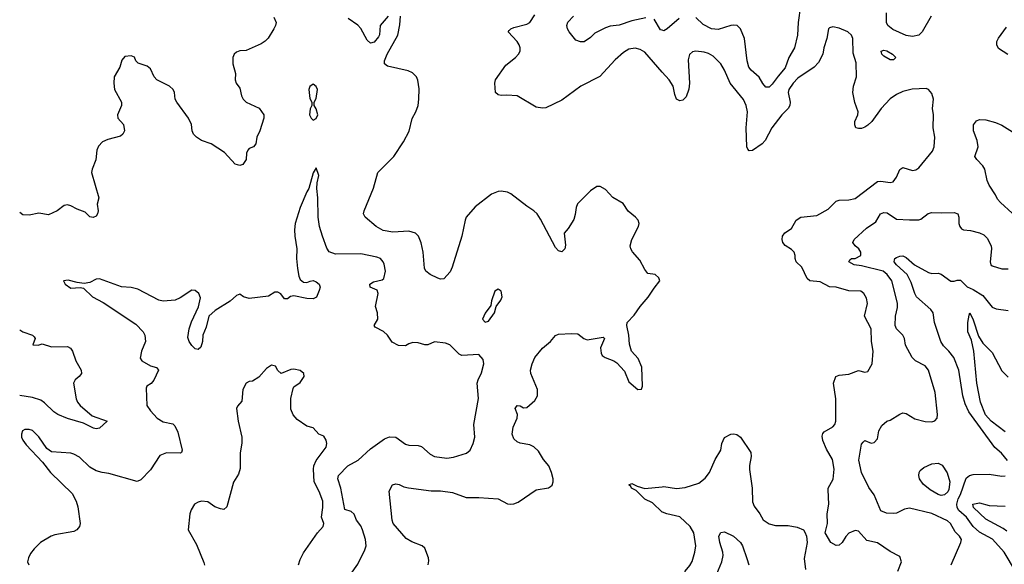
# Model space of a CAD drawing. Header units: inches. Extents: x 2001573 to 2220545, y 644482 to 846830.
# Tile 400 of 656: x 2085970 to 2092145, y 753494 to 756907. Entities that reach past the tile are written whole.
import ezdxf

# ---------------------------------------------------------------- set-up
doc = ezdxf.new("R2010")
doc.units = ezdxf.units.IN
doc.header["$MEASUREMENT"] = 0
doc.layers.add('C0785', color=7, linetype='Continuous')
doc.layers.add('C0795', color=7, linetype='Continuous')

msp = doc.modelspace()

# ---------------------------------------------------------------- linework, layer by layer
at = {"layer": 'C0785', "color": 5}
for points, elevation in [([(2087563.8, 756923.8), (2087577.6, 756890), (2087575.3, 756870), (2087564.9, 756850), (2087529.1, 756790.9), (2087510, 756771.8), (2087484.6, 756755.4), (2087390, 756714.7), (2087350, 756712.6), (2087330, 756704.2), (2087315.8, 756690), (2087307.6, 756670), (2087307.6, 756630), (2087324.2, 756570), (2087321.6, 756530), (2087328, 756510), (2087350, 756478.8), (2087360.3, 756430), (2087371.5, 756410), (2087390.9, 756390.9), (2087472.6, 756352.6), (2087502.3, 756310), (2087501.5, 756290), (2087477.2, 756210), (2087458, 756170), (2087451.2, 756128.8), (2087435.5, 756110), (2087410, 756099.8), (2087400.7, 756090), (2087393.5, 756070), (2087390.1, 756029.9), (2087370, 755999.8), (2087350, 755992.4), (2087320.8, 756000.8), (2087254.6, 756074.6), (2087170, 756128.7), (2087110, 756150.9), (2087079.1, 756170), (2087060.4, 756190), (2087052.4, 756210), (2087048.6, 756250), (2087029.8, 756290), (2086955.2, 756390), (2086945, 756410), (2086941.7, 756450), (2086932.6, 756470), (2086910, 756489.8), (2086829.9, 756529.9), (2086814.2, 756550), (2086790, 756599.8), (2086770, 756615.9), (2086714, 756634), (2086698, 756650), (2086690, 756672), (2086670, 756680.7), (2086630, 756677), (2086610, 756654), (2086599.1, 756610), (2086563.1, 756550), (2086559.5, 756510), (2086564, 756470), (2086608.7, 756390), (2086608.7, 756370), (2086582.8, 756310), (2086585.5, 756290), (2086621.5, 756250), (2086626.7, 756210), (2086617.4, 756190), (2086602.7, 756177.3), (2086523.4, 756156.6), (2086490, 756140.9), (2086464.8, 756115.2), (2086454.9, 756090), (2086448.5, 756028.5), (2086424.3, 755970), (2086420.6, 755950), (2086465.5, 755790), (2086455.5, 755750), (2086461.6, 755710), (2086458.4, 755690), (2086450, 755676), (2086430, 755666.6), (2086410, 755671.8), (2086380, 755700), (2086330, 755719.7), (2086290, 755741.5), (2086270, 755746), (2086250, 755742), (2086205.5, 755710), (2086150, 755684.7), (2086090, 755695.4), (2086030, 755681.8), (2085990, 755685), (2085970, 755698.7)], 420), ([(2088281.6, 756930), (2088230.4, 756870), (2088227.1, 756812.9), (2088220.9, 756799.1), (2088193.7, 756766.3), (2088170, 756759.6), (2088150, 756779.5), (2088110, 756851.5), (2088090, 756873.3), (2088030, 756914)], 420), ([(2088532.5, 753490), (2088536.2, 753516.2), (2088533.9, 753533.9), (2088510, 753595.8), (2088494.7, 753610), (2088430, 753635.2), (2088395, 753655), (2088313.3, 753750), (2088306.9, 753770), (2088288.3, 753951.7), (2088308.3, 753991.7), (2088330, 753998), (2088350, 753994), (2088378.6, 753978.6), (2088407.8, 753972.2), (2088550, 753953.8), (2088610, 753953.8), (2088684, 753944), (2088770, 753912.3), (2088850, 753912.9), (2088970, 753904.6), (2089030, 753872.9), (2089050, 753871.5), (2089070, 753872.9), (2089097.1, 753882.9), (2089210, 753959.5), (2089286.2, 753973.8), (2089299.3, 753980.7), (2089309.6, 753990.4), (2089316.2, 754010), (2089315.6, 754030), (2089305.1, 754070), (2089288.3, 754110), (2089256.3, 754150), (2089222.9, 754202.9), (2089194.5, 754230), (2089170, 754243), (2089110, 754253.3), (2089090, 754261.6), (2089070, 754279.3), (2089058.9, 754310), (2089065.7, 754354.3), (2089089.6, 754410), (2089092.3, 754432.3), (2089077.2, 754470), (2089089.3, 754490), (2089110, 754486), (2089130, 754474.8), (2089150, 754476.3), (2089200.6, 754519.4), (2089216.9, 754550), (2089218.4, 754590), (2089176.9, 754690), (2089174.3, 754710), (2089183.5, 754750), (2089201.1, 754790), (2089250, 754848.5), (2089298.4, 754890), (2089330, 754928), (2089350, 754935.8), (2089430, 754940.3), (2089470, 754937.3), (2089509.3, 754909.3), (2089530, 754900.2), (2089630, 754917.3), (2089637.3, 754910), (2089613.1, 754850), (2089616.2, 754816.2), (2089623.2, 754803.2), (2089642.8, 754790), (2089696, 754770), (2089715.8, 754755.8), (2089763.8, 754703.8), (2089790, 754638), (2089846, 754590), (2089870, 754592), (2089877.2, 754610), (2089872.3, 754730), (2089850, 754784), (2089806.6, 754830), (2089793.8, 754873.8), (2089789.7, 754930), (2089778.4, 754990), (2089780.9, 755010), (2089824.4, 755055.6), (2089861.6, 755110), (2089912.5, 755167.5), (2089950, 755225.5), (2089985.6, 755270), (2089978.9, 755290), (2089955.1, 755310), (2089910, 755316), (2089890, 755341.2), (2089859.5, 755399.5), (2089812.5, 755452.5), (2089802.4, 755470), (2089798, 755490), (2089808.4, 755530), (2089851.6, 755610), (2089854.5, 755630), (2089849.3, 755650), (2089833.2, 755670), (2089786.6, 755706.6), (2089754.8, 755754.8), (2089690, 755793.2), (2089643.3, 755843.3), (2089610, 755861.2), (2089590, 755861.2), (2089550, 755835.1), (2089467.6, 755752.4), (2089459.2, 755730), (2089454.4, 755685.6), (2089445, 755655), (2089410, 755599.3), (2089384.9, 755570), (2089394, 755494), (2089388.4, 755470), (2089370, 755451.6), (2089350, 755458.9), (2089330, 755479.7), (2089236.6, 755656.6), (2089216, 755690), (2089194.3, 755710), (2089150, 755738.4), (2089050, 755816), (2089030, 755825.7), (2088990, 755833.2), (2088970, 755830.7), (2088930, 755812.7), (2088826.7, 755733.3), (2088771.1, 755670), (2088763.5, 755650), (2088744, 755550), (2088683.2, 755356.8), (2088670, 755327), (2088630, 755282.4), (2088610, 755280.4), (2088592, 755288), (2088544.2, 755310), (2088518.3, 755330), (2088509.8, 755350), (2088499.7, 755450), (2088488.8, 755508.8), (2088471.2, 755550), (2088451.5, 755570), (2088410, 755581.6), (2088310, 755575), (2088250, 755585), (2088206.8, 755610), (2088137.4, 755670), (2088126.3, 755690), (2088129.7, 755710), (2088190, 755850.8), (2088215.4, 755950), (2088315.8, 756050), (2088378.2, 756141.8), (2088412.4, 756207.6), (2088431.9, 756288.1), (2088454.7, 756330), (2088468.3, 756370), (2088474.3, 756410), (2088474.5, 756474.5), (2088467.8, 756527.8), (2088459.5, 756550), (2088433.3, 756573.3), (2088406.7, 756586.7), (2088276.2, 756616.2), (2088258.4, 756630), (2088258, 756650), (2088274, 756690), (2088341.6, 756810), (2088354.8, 756874.8), (2088359.3, 756930)], 420), ([(2090000, 756579.1), (2089890, 756702.6), (2089860.6, 756720.6), (2089830, 756728.3), (2089790, 756723), (2089758, 756702), (2089704.6, 756655.4), (2089609.3, 756550.7), (2089489.1, 756490.9), (2089370, 756402.5), (2089270, 756355.6), (2089248.1, 756351.9), (2089210, 756359.6), (2089090, 756429.8), (2089024.9, 756435.1), (2088990, 756432.3), (2088970, 756437.2), (2088954, 756450), (2088949.7, 756509.7), (2088953.7, 756530), (2089018.7, 756621.3), (2089079.6, 756670), (2089098, 756690), (2089108, 756710), (2089108.2, 756730), (2089102, 756750), (2089090.7, 756770.7), (2089034.5, 756830), (2089040.8, 756839.2), (2089049.4, 756850), (2089070, 756858.3), (2089150, 756878.9), (2089170, 756890.3), (2089201.5, 756938.5)], 380), ([(2089897.8, 756917.8), (2089810, 756900.6), (2089730, 756873.1), (2089674.2, 756865.8), (2089643.9, 756856.1), (2089578.2, 756821.8), (2089550, 756794.7), (2089510, 756767.3), (2089487.5, 756767.5), (2089459.1, 756779.1), (2089417, 756830), (2089405.1, 756850), (2089400.9, 756870), (2089407.6, 756892.4), (2089442.7, 756930)], 360), ([(2090000, 756840.5), (2089990, 756843), (2089949.8, 756909.8)], 360), ([(2087987.6, 753350), (2088090, 753494.9), (2088135.4, 753584.6), (2088142.2, 753610), (2088139.8, 753650), (2088120.7, 753710), (2088110, 753734.3), (2088083, 753770), (2088068, 753808), (2088050, 753824.5), (2088010, 753838), (2087984.3, 753970), (2087965.3, 754030), (2087969.8, 754050), (2088028.4, 754110), (2088093.4, 754146.6), (2088170, 754217.6), (2088258.8, 754281.2), (2088290, 754293.7), (2088330.2, 754290.2), (2088390, 754246.5), (2088410, 754241.5), (2088470, 754238.9), (2088490, 754231.8), (2088544.8, 754184.8), (2088571.3, 754170), (2088650, 754159.3), (2088690, 754164.4), (2088773.2, 754190), (2088795.1, 754210), (2088814, 754250), (2088823.6, 754290), (2088817.6, 754370), (2088847.7, 754532.3), (2088839.6, 754630), (2088844.5, 754650), (2088866.6, 754693.4), (2088882, 754750), (2088876.6, 754776.6), (2088850, 754809), (2088742.7, 754802.7), (2088726.6, 754810), (2088668.3, 754868.3), (2088640.1, 754880.1), (2088572.1, 754887.9), (2088530, 754869.4), (2088510, 754869.4), (2088470, 754882), (2088436.8, 754883.2), (2088410, 754876), (2088390, 754863.7), (2088344.9, 754864.9), (2088306.7, 754886.7), (2088276.3, 754930), (2088252.8, 754952.8), (2088200.1, 754980.1), (2088192.7, 754990), (2088216.3, 755030), (2088214.7, 755070), (2088201.6, 755110), (2088218.7, 755190), (2088212.1, 755212.1), (2088168.7, 755230), (2088165.2, 755250), (2088190, 755264.2), (2088243.5, 755276.5), (2088254.5, 755285.5), (2088264.7, 755330), (2088255.6, 755375.6), (2088249.6, 755390), (2088232.3, 755410), (2088210, 755419.7), (2088110, 755440.5), (2087950, 755437.4), (2087910, 755452.7), (2087895.4, 755475.4), (2087868.2, 755550), (2087851.2, 755610), (2087841.7, 755670), (2087839.7, 755790), (2087834, 755850), (2087835.1, 755884.9), (2087845.2, 755930), (2087830, 755978), (2087810, 755948), (2087784, 755850), (2087770, 755829), (2087728.4, 755730), (2087698.4, 755630), (2087694, 755590), (2087695.3, 755550), (2087707.9, 755470), (2087707.1, 755410), (2087712.8, 755347.2), (2087720.4, 755300.4), (2087730, 755279.5), (2087750, 755261.3), (2087770, 755259.5), (2087790.9, 755269.1), (2087810, 755271.6), (2087830, 755264.2), (2087847.8, 755250), (2087853.6, 755230), (2087849, 755210), (2087831.6, 755168.4), (2087819, 755161), (2087810, 755157), (2087770, 755159), (2087690, 755177), (2087668.4, 755171.6), (2087650, 755157.2), (2087630, 755157.2), (2087608.5, 755188.5), (2087590, 755199.7), (2087570, 755199.6), (2087530, 755173.6), (2087410, 755160.5), (2087374, 755170), (2087350, 755186), (2087330, 755179.5), (2087290, 755143), (2087196.5, 755083.5), (2087157.3, 755050), (2087139.8, 754980.2), (2087119.1, 754930), (2087116.3, 754890), (2087106.2, 754853.8), (2087090, 754839.5), (2087070, 754843.9), (2087050, 754864.2), (2087032.5, 754890), (2087025.6, 754914.4), (2087032, 754970), (2087046.8, 755013.2), (2087092, 755108), (2087104.1, 755164.1), (2087093.2, 755190), (2087070, 755209.3), (2087050, 755211.3), (2086976.2, 755163.8), (2086944.9, 755150), (2086870, 755143.1), (2086842.7, 755150), (2086710, 755218), (2086669, 755229), (2086607.7, 755232.3), (2086470, 755282), (2086450, 755280.5), (2086410, 755259.5), (2086374, 755254), (2086330, 755259), (2086274.8, 755274.8), (2086244.7, 755270), (2086256, 755250), (2086290, 755224), (2086350, 755228), (2086370, 755224), (2086426.7, 755170), (2086494.1, 755134.1), (2086697.8, 754997.8), (2086744.8, 754950), (2086755.5, 754930), (2086759.3, 754890), (2086733.1, 754830), (2086726.6, 754786.6), (2086736, 754770), (2086790, 754737.6), (2086827.9, 754727.9), (2086840.7, 754710), (2086812.1, 754647.9), (2086793.8, 754626.2), (2086768, 754610), (2086762.9, 754597.1), (2086767.1, 754490), (2086790, 754454.9), (2086833, 754410), (2086870, 754387.2), (2086930, 754374), (2086942.4, 754362.4), (2086962.9, 754322.9), (2086988.5, 754210), (2086985.5, 754194.5), (2086978, 754190), (2086890, 754192.6), (2086850, 754174.7), (2086790, 754085.4), (2086730, 754024.2), (2086706.7, 754013.3), (2086530, 754063.9), (2086488.3, 754068.3), (2086450, 754080.5), (2086410, 754103.6), (2086344.4, 754164.4), (2086310, 754183.5), (2086290, 754189.7), (2086170, 754199.3), (2086139.3, 754219.3), (2086090, 754292.7), (2086050, 754332), (2086030, 754339.3), (2086001.4, 754338.6), (2085986.8, 754330), (2085980.7, 754310), (2085982, 754290), (2085990, 754271.3), (2086010, 754242.8), (2086113.2, 754133.2), (2086164, 754070), (2086298.6, 753938.6), (2086324.2, 753890), (2086334.5, 753854.5), (2086348.8, 753750), (2086344.2, 753730), (2086329.2, 753710.8), (2086310, 753698.5), (2086190, 753678.5), (2086168, 753670), (2086100.5, 753630), (2086060.5, 753590), (2086038.7, 753561.3), (2086025.3, 753534.7), (2086019.3, 753510), (2086026.4, 753490)], 440), ([(2085970, 754963.8), (2085990, 754950.4), (2086050, 754930.7), (2086059.9, 754919.9), (2086066.8, 754910), (2086052, 754870), (2086086.6, 754866.6), (2086110, 754874.9), (2086170, 754856.9), (2086270, 754858.7), (2086288.9, 754848.9), (2086300.3, 754830), (2086321.5, 754770), (2086355.3, 754710), (2086358.4, 754690), (2086343, 754670), (2086317.1, 754650), (2086307.2, 754630), (2086324.4, 754530), (2086333.4, 754510), (2086349.1, 754489.1), (2086424.2, 754424.2), (2086518.8, 754390), (2086470, 754347), (2086450, 754343), (2086432.2, 754347.8), (2086370, 754378.3), (2086270, 754407.4), (2086210, 754432.9), (2086183.5, 754450), (2086126.5, 754506.5), (2086101.8, 754521.8), (2086050, 754539.5), (2085970, 754551.7)], 420), ([(2087718.2, 753490), (2087730, 753524), (2087750, 753564.9), (2087836.9, 753690), (2087874, 753730), (2087878.3, 753750), (2087862.4, 753790), (2087871.2, 753850), (2087871.1, 753890), (2087849, 753950), (2087818, 754010), (2087812.4, 754090), (2087814.7, 754110), (2087830, 754144.4), (2087891.7, 754228.3), (2087896.8, 754250), (2087892.5, 754272.5), (2087876.8, 754296.8), (2087846.6, 754310), (2087810, 754349), (2087770, 754359.3), (2087710, 754400.9), (2087685.2, 754430), (2087670, 754466), (2087670, 754534), (2087684.9, 754595.1), (2087690, 754606), (2087730, 754633.4), (2087754.5, 754670), (2087752.7, 754690), (2087730, 754709), (2087690, 754717.2), (2087670, 754715.1), (2087610, 754689.4), (2087590, 754709), (2087574.9, 754734.9), (2087550, 754741.3), (2087518.2, 754721.8), (2087470, 754666.6), (2087430, 754642), (2087410, 754639.5), (2087390, 754629.4), (2087369.2, 754590), (2087362.9, 754517.1), (2087335.8, 754484.2), (2087330.3, 754469.7), (2087340.9, 754390), (2087364.2, 754290), (2087364.1, 754255.9), (2087352.7, 754190), (2087353.3, 754093.3), (2087342, 754058), (2087310, 754008.7), (2087270, 753854), (2087250, 753838), (2087230, 753840.9), (2087194.5, 753854.5), (2087150, 753884.5), (2087110, 753889.4), (2087090, 753883.7), (2087067.3, 753870), (2087045.1, 753834.9), (2087038, 753810), (2087027.7, 753710), (2087078.6, 753618.6), (2087124.6, 753504.6), (2087128.8, 753488.8)], 460), ([(2090000, 753821.4), (2089938.4, 753878.4), (2089890, 753902.8), (2089836, 753956), (2089806.6, 753970), (2089802, 753982), (2089790, 753991.3), (2089810, 753999.3), (2089842.9, 753982.9), (2089890, 753968.4), (2090000, 753979.8)], 380)]:
    msp.add_lwpolyline(points, dxfattribs=dict(at, elevation=elevation))
at = {"layer": 'C0785', "color": 5, "elevation": 440}
for points in [[(2087810, 756502), (2087790, 756488), (2087784, 756470), (2087790, 756414), (2087802, 756390), (2087802, 756370), (2087791.6, 756348.4), (2087788, 756310), (2087798, 756290), (2087810, 756278), (2087830, 756286.8), (2087839.3, 756310), (2087830, 756348), (2087818, 756370), (2087818, 756390), (2087830, 756414), (2087837.2, 756470), (2087830, 756488)], [(2088970, 755218), (2088950, 755206), (2088930, 755146), (2088924.7, 755115.3), (2088890, 755068), (2088872, 755030), (2088890, 755012), (2088910, 755018), (2088948, 755070), (2088958, 755110), (2088988, 755150), (2088995.3, 755170), (2088990, 755206)]]:
    msp.add_lwpolyline(points, close=True, dxfattribs=at)
at = {"layer": 'C0795', "color": 5}
for points, elevation in [([(2090866.5, 756993.5), (2090852.5, 756890), (2090848.3, 756810), (2090830.1, 756730), (2090794.8, 756670), (2090770, 756604.7), (2090726.3, 756553.7), (2090690, 756502.3), (2090670, 756483.5), (2090650, 756483.2), (2090630, 756507.8), (2090607.8, 756547.8), (2090557.4, 756590), (2090543.9, 756610), (2090532.6, 756650), (2090515.6, 756790), (2090490.6, 756850.6), (2090469.8, 756869.8), (2090450, 756872.9), (2090430, 756869.8), (2090350, 756846.2), (2090310, 756850.5), (2090257.5, 756877.5), (2090210, 756919.8)], 360), ([(2090106.4, 756913.6), (2090030, 756849.7), (2090010, 756838), (2090000, 756840.5)], 360), ([(2091685.9, 756930), (2091630.2, 756830), (2091609.6, 756810.4), (2091570, 756801.9), (2091530, 756807.5), (2091445.7, 756845.7), (2091415.3, 756870), (2091405.6, 756890), (2091406.8, 756950)], 360), ([(2091478.4, 753450), (2091500.9, 753510), (2091490, 753542), (2091430, 753573.2), (2091350, 753628), (2091282.9, 753642.9), (2091230, 753701.6), (2091210, 753705.6), (2091170, 753689.6), (2091151.2, 753668.8), (2091128, 753630), (2091110, 753614), (2091090, 753611.8), (2091057.2, 753630), (2091022.7, 753690), (2091036.8, 753750), (2091034.7, 753810), (2091045.7, 753870), (2091040.1, 753959.9), (2091041.6, 753970), (2091072.7, 754027.3), (2091078.8, 754090), (2091067.9, 754150), (2091030, 754216.2), (2091007.7, 754270), (2091002.6, 754297.4), (2091006.9, 754313.1), (2091016.6, 754323.4), (2091070, 754355.5), (2091081.6, 754370), (2091087.8, 754390), (2091088.5, 754530), (2091074.3, 754630), (2091089.7, 754670), (2091110, 754679.5), (2091170, 754686), (2091230, 754708.5), (2091270, 754697.1), (2091290, 754703), (2091315.6, 754750), (2091323.1, 754830), (2091312.6, 754890), (2091310.7, 754970), (2091267.7, 755050), (2091287.9, 755127.9), (2091280.8, 755160.8), (2091264.5, 755190), (2091244.9, 755204.9), (2091170, 755207.2), (2091090, 755229.7), (2091050, 755233.3), (2090990, 755263.5), (2090926.6, 755270), (2090910, 755284.5), (2090876.5, 755356.5), (2090840.7, 755390), (2090834.5, 755410), (2090834.5, 755430), (2090826.6, 755450), (2090810, 755466.6), (2090770, 755492.7), (2090757, 755510), (2090752, 755530), (2090754.5, 755550), (2090768, 755572), (2090810, 755599.1), (2090839.6, 755650), (2090869.4, 755670), (2090970, 755679.2), (2091041.3, 755718.7), (2091090.7, 755769.3), (2091110, 755775.8), (2091170, 755777.1), (2091210, 755787.2), (2091350, 755892.2), (2091370, 755895.2), (2091430, 755885.8), (2091448.6, 755891.4), (2091470, 755920.5), (2091490, 755967.7), (2091510, 755981.1), (2091570, 755962), (2091590, 755965.1), (2091610, 755977.8), (2091696, 756084), (2091706.2, 756110), (2091709.7, 756170), (2091698.7, 756230), (2091701.3, 756310), (2091695.4, 756350), (2091701.6, 756410), (2091690, 756444), (2091669.3, 756469.3), (2091655.5, 756475.5), (2091567.3, 756472.7), (2091510, 756456.3), (2091470, 756438.9), (2091430, 756411.1), (2091372.4, 756350), (2091315, 756270), (2091290, 756246), (2091270, 756232.5), (2091250, 756225.8), (2091230, 756224.5), (2091215.1, 756230), (2091207.1, 756247.1), (2091207.9, 756270), (2091226.6, 756310), (2091229.8, 756330), (2091207.5, 756387.5), (2091195.3, 756450), (2091199.8, 756490), (2091219.4, 756550), (2091216.4, 756636.4), (2091198.2, 756698.2), (2091195.8, 756790), (2091187.1, 756810), (2091163.5, 756830), (2091110, 756854.1), (2091070, 756862.4), (2091050, 756856.3), (2091043.7, 756850), (2091031.7, 756788.3), (2091012.7, 756730), (2091007.2, 756690), (2090980.3, 756639.7), (2090953.1, 756610), (2090850, 756540.4), (2090821.3, 756510), (2090794.9, 756470), (2090790.2, 756450), (2090802.7, 756390), (2090800.6, 756370), (2090790.2, 756350), (2090749.3, 756310), (2090687.1, 756230), (2090645.2, 756150), (2090627.4, 756130), (2090566.3, 756086.3), (2090546, 756086), (2090536.1, 756096.1), (2090531.1, 756111.1), (2090526, 756230), (2090534.8, 756330), (2090526.4, 756370), (2090510, 756407), (2090426.4, 756510), (2090391.4, 756591.4), (2090368, 756630), (2090319.2, 756679.2), (2090290, 756695.1), (2090263.3, 756703.3), (2090210, 756709.7), (2090190, 756705.6), (2090170, 756689.2), (2090163.5, 756656.5), (2090171.9, 756510), (2090167.8, 756472.2), (2090150, 756424.2), (2090130, 756403), (2090110, 756398.4), (2090089.7, 756409.7), (2090078.8, 756438.8), (2090068.8, 756490), (2090043.8, 756530), (2090000, 756579.1)], 380), ([(2092168.1, 756688.1), (2092110, 756725.7), (2092097.8, 756750), (2092098.2, 756770), (2092108.3, 756791.7), (2092159.2, 756860.8)], 360), ([(2092194.4, 755694.4), (2092120.7, 755760.7), (2092102.3, 755782.3), (2092089.7, 755810), (2092049.7, 755870), (2092038.6, 755898.6), (2092023.1, 755970), (2092010, 755992.2), (2091972.6, 756030), (2091959.7, 756050), (2091981.7, 756110), (2091974.5, 756150), (2091952, 756210), (2091952.2, 756247.8), (2091970, 756273), (2091990, 756281.6), (2092030, 756279.5), (2092090, 756262.8), (2092130, 756245.5), (2092212.8, 756192.8)], 360), ([(2091812.1, 753490), (2091872.9, 753630), (2091875.9, 753650), (2091865.3, 753670), (2091837.5, 753697.5), (2091808.2, 753750), (2091790, 753765.7), (2091691.8, 753811.8), (2091550, 753845.3), (2091520.4, 753839.6), (2091470, 753814.7), (2091451.5, 753811.5), (2091405.5, 753814.5), (2091370, 753829.7), (2091330, 753929.4), (2091295.8, 753975.8), (2091248.9, 754068.9), (2091234, 754146), (2091250, 754246), (2091260.1, 754259.9), (2091270, 754270.6), (2091310, 754253.4), (2091330, 754258), (2091350, 754281), (2091358, 754330), (2091376.6, 754363.4), (2091409.2, 754390), (2091430, 754397.1), (2091490, 754434.4), (2091510, 754442.4), (2091530, 754438.7), (2091585.1, 754405.1), (2091650, 754387.8), (2091690, 754386.7), (2091710, 754392.2), (2091724, 754410), (2091726.5, 754433.5), (2091710.9, 754570), (2091669, 754710), (2091650, 754737.2), (2091587.6, 754770), (2091566.6, 754790), (2091526.5, 754866.5), (2091519.8, 754910), (2091509.9, 754929.9), (2091470, 754969.8), (2091461.1, 754990), (2091463.8, 755050), (2091476.2, 755103.8), (2091475.8, 755130), (2091440.2, 755270), (2091411.7, 755310), (2091386.4, 755330), (2091250, 755363.4), (2091204, 755370), (2091170, 755389.6), (2091177.2, 755402.8), (2091188, 755410), (2091210, 755410.8), (2091245.2, 755430), (2091245.2, 755450), (2091233.2, 755470), (2091209.5, 755489.5), (2091196, 755510), (2091203.7, 755530), (2091280.5, 755599.5), (2091340.2, 755639.8), (2091369.3, 755690), (2091390, 755698), (2091410, 755697.1), (2091470, 755657.1), (2091550, 755652.4), (2091610, 755653.4), (2091622.5, 755657.5), (2091667.2, 755692.8), (2091690, 755699.5), (2091750, 755695.6), (2091830, 755698), (2091854, 755690), (2091860.5, 755670), (2091860.4, 755630), (2091866, 755610), (2091876.7, 755596.7), (2091889.2, 755589.2), (2091933.9, 755586.1), (2091990, 755572.3), (2092018, 755558), (2092037.8, 755537.8), (2092062, 755490), (2092066, 755470), (2092055.9, 755390), (2092060.3, 755370), (2092070, 755363.5), (2092130, 755345), (2092170, 755345.2)], 360), ([(2092164.9, 754144.9), (2092128.4, 754190), (2092086.6, 754226.6), (2091922.2, 754450), (2091900.2, 754500.2), (2091886.3, 754550), (2091861.1, 754710), (2091828.2, 754790), (2091797.3, 754830), (2091763.2, 754863.2), (2091746.4, 754890), (2091707.8, 755010), (2091698.4, 755070), (2091684.2, 755090), (2091595.6, 755170), (2091584.1, 755190), (2091560.9, 755260.9), (2091535.2, 755310), (2091468.4, 755370), (2091454.6, 755390), (2091457.3, 755402.7), (2091459.7, 755410), (2091470, 755416.3), (2091490, 755424.8), (2091510, 755426.2), (2091530, 755416.9), (2091582.3, 755370), (2091670, 755322.4), (2091690, 755317.1), (2091730, 755318.3), (2091750, 755311.4), (2091810, 755268.2), (2091830, 755267.7), (2091850, 755275.5), (2091870, 755274), (2091913, 755233), (2091950, 755216.3), (2092010, 755177.8), (2092070, 755105.8), (2092094.5, 755094.5), (2092170, 755085.4)], 340), ([(2092150, 754325), (2092062, 754390), (2092026.4, 754430), (2091995.5, 754510), (2091973.6, 754630), (2091954.5, 754830), (2091939.3, 754899.3), (2091917, 754950), (2091916.5, 755010), (2091924.2, 755055.8), (2091930, 755070.5), (2091950, 755025.5), (2091982.9, 754922.9), (2092010, 754880.7), (2092070, 754822), (2092130, 754707.2), (2092170, 754666.7)], 320), ([(2090000, 753979.8), (2090010, 753980.8), (2090090, 753969.5), (2090144.2, 753975.8), (2090230, 754003.2), (2090270, 754033.8), (2090297.4, 754070), (2090331.3, 754150), (2090368.4, 754210), (2090374, 754250), (2090390, 754288.4), (2090430, 754310.3), (2090450, 754312), (2090467.3, 754307.3), (2090491.4, 754291.4), (2090555.1, 754195.1), (2090558.5, 754170), (2090547.4, 754112.6), (2090547.1, 754087.1), (2090565, 753970), (2090566.2, 753886.2), (2090577.5, 753857.5), (2090612.7, 753810), (2090632, 753772), (2090670, 753748.2), (2090710, 753737.1), (2090790, 753737), (2090847, 753727), (2090886.8, 753710), (2090895.2, 753695.2), (2090904.9, 753670), (2090908.5, 753630), (2090890.3, 753530), (2090899, 753461)], 380), ([(2092215.1, 753450), (2092144.1, 753570), (2092071.6, 753651.6), (2091990, 753696), (2091949.8, 753730), (2091908.8, 753790), (2091860.1, 753830), (2091849.6, 753850), (2091846.8, 753870), (2091856, 753904), (2091870, 753930.3), (2091907.2, 754032.8), (2091927, 754050), (2091950, 754057.3), (2092050, 754058.7), (2092130, 754047.2), (2092151.2, 754048.8)], 340), ([(2090000, 753362), (2090030, 753367), (2090110, 753368.7), (2090140.9, 753390), (2090146, 753410), (2090144.5, 753450), (2090174, 753486), (2090187.9, 753512.1), (2090204.8, 753570), (2090209.8, 753610), (2090197.3, 753690), (2090175.8, 753730), (2090110, 753792.2), (2090029.2, 753809.2), (2090000.7, 753820.7), (2090000, 753821.4)], 380), ([(2092161.2, 753701.2), (2092138.6, 753718.6), (2092030, 753776.9), (2091952.5, 753850), (2091948.5, 753871.5), (2091990, 753879.5), (2092050, 753862), (2092150, 753859.1)], 320), ([(2090332.9, 753410), (2090373.6, 753510), (2090381.6, 753550), (2090380.7, 753570), (2090360.7, 753630), (2090354.5, 753670), (2090366.8, 753693.2), (2090390, 753696.5), (2090447.4, 753670), (2090490.2, 753630), (2090502.6, 753610), (2090531.3, 753530), (2090543.2, 753490)], 360)]:
    msp.add_lwpolyline(points, dxfattribs=dict(at, elevation=elevation))
for points, elevation in [([(2091450, 756654.5), (2091430, 756655.1), (2091390, 756678), (2091378, 756690), (2091374, 756710), (2091390, 756716.3), (2091408.9, 756711.1), (2091444.9, 756690), (2091465.5, 756670)], 360), ([(2091750, 753925.9), (2091730, 753931.5), (2091680.6, 753960.6), (2091637.1, 753997.1), (2091613.4, 754030), (2091608.7, 754050), (2091610.7, 754069.3), (2091617.4, 754082.6), (2091640, 754100), (2091690, 754123.8), (2091730, 754127), (2091754.7, 754114.7), (2091786.5, 754066.5), (2091802.9, 754010), (2091798.1, 753961.9), (2091791.9, 753948.1), (2091770, 753929.1)], 340)]:
    msp.add_lwpolyline(points, close=True, dxfattribs=dict(at, elevation=elevation))

doc.saveas('drawing.dxf')
